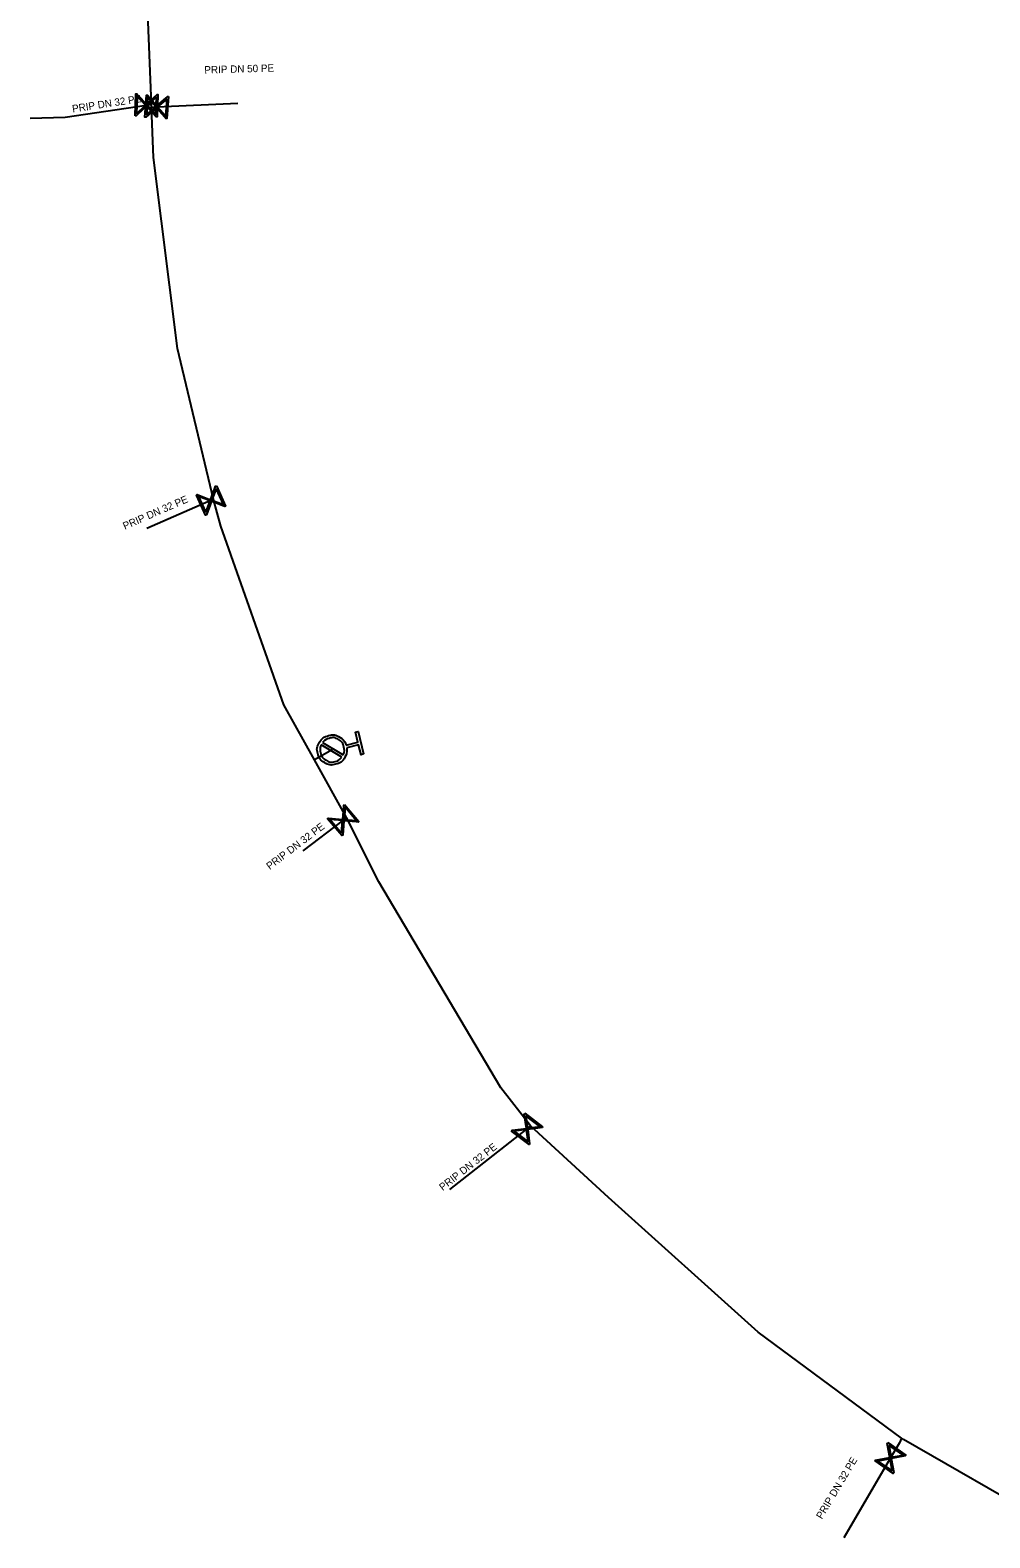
# Model space of a CAD drawing. Extents: x -643842 to -636370, y -1119190 to -1110210.
# Drawn here: x -642670.9 to -642606, y -1114652.1 to -1114550 of the extents above; entities that cross this region are included whole.
import ezdxf

# ---------------------------------------------------------------- set-up
doc = ezdxf.new("R2010")
doc.units = 0
for name, color, linetype in [('22', 7, 'Continuous'), ('Default', 7, 'Continuous'), ('Level 16', 7, 'Continuous'), ('Level 21', 7, 'Continuous'), ('Level 23', 7, 'Continuous'), ('Level 33', 7, 'Continuous')]:
    doc.layers.add(name, color=color, linetype=linetype)

msp = doc.modelspace()

# ---------------------------------------------------------------- linework, layer by layer
at = {"layer": 'Default'}
for points in [[(-642649.49, -1114598.6), (-642649.43, -1114598.95), (-642649.62, -1114599.26), (-642649.83, -1114599.62), (-642650.24, -1114599.72), (-642650.64, -1114599.82), (-642650.99, -1114599.6), (-642651.35, -1114599.39), (-642651.45, -1114598.99), (-642651.55, -1114598.59), (-642651.33, -1114598.23), (-642651.12, -1114597.88), (-642650.72, -1114597.78), (-642650.31, -1114597.68), (-642649.96, -1114597.89), (-642649.64, -1114598.08), (-642649.53, -1114598.42)], [(-642651.22, -1114598.41), (-642651.33, -1114598.66), (-642651.26, -1114598.94), (-642651.18, -1114599.27), (-642650.89, -1114599.44), (-642650.61, -1114599.61), (-642650.28, -1114599.53), (-642650, -1114599.46), (-642649.83, -1114599.24)], [(-642649.73, -1114599.09), (-642649.61, -1114598.83), (-642649.69, -1114598.55), (-642649.77, -1114598.22), (-642650.05, -1114598.05), (-642650.34, -1114597.87), (-642650.67, -1114597.96), (-642650.95, -1114598.03), (-642651.12, -1114598.25)]]:
    msp.add_open_spline(points, degree=3, dxfattribs=at)
at = {"layer": 'Level 16'}
for points in [[(-642663.82, -1114555.84), (-642663.77, -1114554.34), (-642663.7, -1114554.34), (-642663.62, -1114554.44), (-642663.04, -1114555.05), (-642662.33, -1114554.39), (-642662.27, -1114554.39), (-642662.32, -1114555.89), (-642662.38, -1114555.89), (-642663.05, -1114555.18), (-642663.66, -1114555.75), (-642663.75, -1114555.84), (-642663.82, -1114555.84)], [(-642663.72, -1114555.69), (-642663.11, -1114555.11), (-642663.68, -1114554.5), (-642663.72, -1114555.69)], [(-642661.55, -1114554.53), (-642661.66, -1114556.02), (-642661.73, -1114556.02), (-642661.81, -1114555.92), (-642662.36, -1114555.28), (-642663.09, -1114555.92), (-642663.16, -1114555.91), (-642663.05, -1114554.42), (-642662.98, -1114554.42), (-642662.35, -1114555.16), (-642661.71, -1114554.61), (-642661.62, -1114554.52), (-642661.55, -1114554.53)], [(-642663.05, -1114555.77), (-642662.41, -1114555.22), (-642662.96, -1114554.58), (-642663.05, -1114555.77)], [(-642662.37, -1114554.54), (-642662.98, -1114555.12), (-642662.41, -1114555.73), (-642662.37, -1114554.54)], [(-642661.65, -1114554.68), (-642662.29, -1114555.22), (-642661.74, -1114555.86), (-642661.65, -1114554.68)], [(-642658.31, -1114580.87), (-642657.69, -1114582.24), (-642657.75, -1114582.27), (-642657.87, -1114582.22), (-642658.65, -1114581.92), (-642658.99, -1114582.83), (-642659.05, -1114582.86), (-642659.67, -1114581.5), (-642659.61, -1114581.47), (-642658.7, -1114581.81), (-642658.41, -1114581.02), (-642658.37, -1114580.9), (-642658.31, -1114580.87)], [(-642658.33, -1114581.06), (-642658.62, -1114581.84), (-642657.84, -1114582.13), (-642658.33, -1114581.06)], [(-642659.03, -1114582.68), (-642658.74, -1114581.89), (-642659.52, -1114581.6), (-642659.03, -1114582.68)], [(-642649.63, -1114602.44), (-642648.66, -1114603.59), (-642648.71, -1114603.63), (-642648.84, -1114603.62), (-642649.68, -1114603.54), (-642649.76, -1114604.51), (-642649.81, -1114604.55), (-642650.78, -1114603.4), (-642650.72, -1114603.36), (-642649.76, -1114603.45), (-642649.68, -1114602.61), (-642649.68, -1114602.48), (-642649.63, -1114602.44)], [(-642649.6, -1114602.62), (-642649.67, -1114603.45), (-642648.84, -1114603.53), (-642649.6, -1114602.62)], [(-642649.84, -1114604.37), (-642649.77, -1114603.53), (-642650.6, -1114603.46), (-642649.84, -1114604.37)], [(-642637.43, -1114623.34), (-642636.23, -1114624.26), (-642636.27, -1114624.31), (-642636.4, -1114624.32), (-642637.24, -1114624.43), (-642637.11, -1114625.4), (-642637.15, -1114625.45), (-642638.34, -1114624.54), (-642638.3, -1114624.48), (-642637.33, -1114624.36), (-642637.45, -1114623.52), (-642637.47, -1114623.4), (-642637.43, -1114623.34)], [(-642637.36, -1114623.51), (-642637.25, -1114624.35), (-642636.42, -1114624.23), (-642637.36, -1114623.51)], [(-642637.21, -1114625.28), (-642637.32, -1114624.44), (-642638.16, -1114624.56), (-642637.21, -1114625.28)], [(-642612.87, -1114645.63), (-642611.64, -1114646.48), (-642611.68, -1114646.53), (-642611.8, -1114646.55), (-642612.63, -1114646.71), (-642612.45, -1114647.66), (-642612.49, -1114647.71), (-642613.72, -1114646.87), (-642613.69, -1114646.81), (-642612.73, -1114646.64), (-642612.89, -1114645.81), (-642612.91, -1114645.68), (-642612.87, -1114645.63)], [(-642612.56, -1114647.55), (-642612.71, -1114646.72), (-642613.54, -1114646.88), (-642612.56, -1114647.55)], [(-642612.8, -1114645.8), (-642612.64, -1114646.62), (-642611.82, -1114646.47), (-642612.8, -1114645.8)]]:
    msp.add_lwpolyline(points, dxfattribs=at)
at = {"layer": 'Level 21'}
msp.add_lwpolyline([(-642602.31, -1114650.87), (-642611.81, -1114645.43), (-642611.94, -1114645.34), (-642621.63, -1114638.15), (-642631.77, -1114629.05), (-642637.04, -1114624.2), (-642639.05, -1114621.62), (-642647.32, -1114607.67), (-642649.51, -1114603.32), (-642651.68, -1114599.42), (-642653.74, -1114595.7), (-642658.01, -1114583.6), (-642658.51, -1114581.79), (-642660.94, -1114571.58), (-642662.57, -1114558.66), (-642662.71, -1114555.24), (-642662.71, -1114555.07), (-642662.96, -1114548.9)], dxfattribs=at)
at = {"layer": 'Level 23'}
for points in [[(-642662.71, -1114555.07), (-642663.04, -1114555.12), (-642668.54, -1114555.94), (-642670.92, -1114556.02)], [(-642662.71, -1114555.24), (-642662.35, -1114555.22), (-642656.87, -1114554.98)], [(-642658.51, -1114581.79), (-642658.68, -1114581.87), (-642663.02, -1114583.76)], [(-642650.48, -1114598.75), (-642651.68, -1114599.42)], [(-642649.51, -1114603.32), (-642649.72, -1114603.5), (-642652.45, -1114605.57)], [(-642637.04, -1114624.2), (-642637.29, -1114624.4), (-642642.54, -1114628.5)], [(-642611.94, -1114645.34), (-642612.07, -1114645.65), (-642612.68, -1114646.67), (-642615.83, -1114652.08)]]:
    msp.add_lwpolyline(points, dxfattribs=at)
at = {"layer": 'Level 33'}
for points in [[(-642649.53, -1114598.42), (-642648.73, -1114598.22), (-642648.9, -1114597.55), (-642648.72, -1114597.51), (-642648.35, -1114599.02), (-642648.52, -1114599.07), (-642648.69, -1114598.4), (-642649.49, -1114598.6)], [(-642649.83, -1114599.24), (-642651.22, -1114598.41)], [(-642651.12, -1114598.25), (-642649.73, -1114599.09)]]:
    msp.add_lwpolyline(points, dxfattribs=at)

# ---------------------------------------------------------------- texts
at = {"layer": '22'}
for s, rotation, p in [('PRIP DN 50 PE', 1.6176, (-642659.12, -1114552.97)), ('PRIP DN 32 PE', 8.515, (-642668.04, -1114555.6)), ('PRIP DN 32 PE', 23.5975, (-642664.51, -1114583.85)), ('PRIP DN 32 PE', 37.1976, (-642654.7, -1114606.88)), ('PRIP DN 32 PE', 38.0032, (-642642.99, -1114628.61)), ('PRIP DN 32 PE', 59.1451, (-642617.32, -1114650.85))]:
    msp.add_text(s, height=0.5, rotation=rotation, dxfattribs=at).set_placement(p)

doc.saveas('drawing.dxf')
